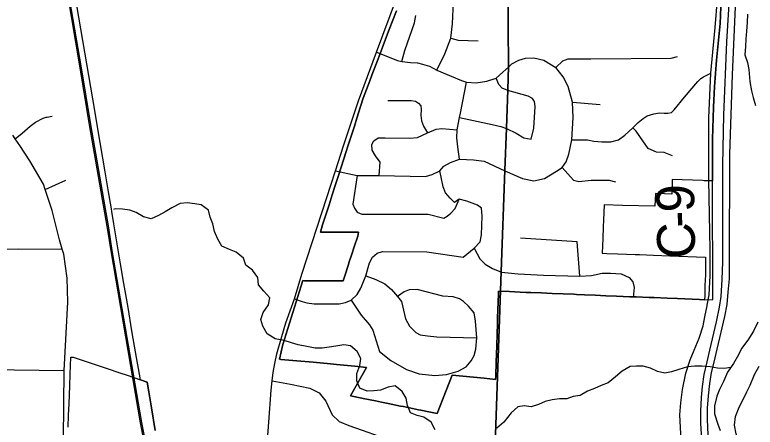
# Model space of a CAD drawing. Extents: x 114843 to 284848, y 317643 to 566895.
# Drawn here: x 190120 to 195982, y 434759 to 438025 of the extents above; entities that cross this region are included whole.
import ezdxf

# ---------------------------------------------------------------- set-up
doc = ezdxf.new("R2010")
doc.units = 0
for name, color, linetype in [('GM_X_City_Street', 7, 'Continuous'), ('GM_X_Corporation', 7, 'Continuous'), ('GM_X_County_Road', 7, 'Continuous'), ('GM_X_County_Road_Text', 7, 'Continuous'), ('GM_X_Major_River', 7, 'Continuous'), ('GM_X_Minor_River', 7, 'Continuous'), ('GM_X_Rail_Line', 7, 'Continuous'), ('GM_X_State_Route', 7, 'Continuous'), ('GM_X_Township', 7, 'Continuous'), ('GM_X_Township_Road', 7, 'Continuous')]:
    doc.layers.add(name, color=color, linetype=linetype)

msp = doc.modelspace()

# ---------------------------------------------------------------- linework, layer by layer
at = {"layer": 'GM_X_City_Street'}
msp.add_line((194535.6, 437333.7), (194753.4, 437314.2), dxfattribs=at)
for points in [[(193461.8, 437587.7), (193524.4, 437717.1), (193573.3, 437839.9), (193586.2, 437954.2), (193592.1, 438128.6), (193598.8, 438342.4), (193599.2, 438441), (193615.1, 438490.6), (193655.1, 438522.8), (193705, 438534.6), (193770.1, 438532.7), (193819.2, 438544.6), (193856.2, 438578.9), (193871.8, 438626.9), (193878.9, 438922.8), (193879.9, 438983.4), (193874.7, 439018.7), (193856.8, 439049.5), (193806.4, 439078.9), (193792.7, 439081.5), (193667, 439097.1)], [(193183.3, 437654.6), (193207.2, 437742.6), (193285.3, 437962.8), (193294.1, 438021.1)], [(193573.3, 437839.9), (193629.5, 437824.3), (193787.9, 437818.3)], [(192983.1, 437728.3), (193149.6, 437662.5), (193183.3, 437654.6), (193253.9, 437647), (193307, 437644.3), (193346.9, 437635.4), (193404.2, 437618.4), (193461.8, 437587.7), (193655.3, 437505.9), (193695.4, 437491.2), (193773.4, 437486), (193856, 437499.1), (193929.8, 437522.7), (193984.5, 437570.3), (194030.1, 437612.9), (194056.2, 437637.2), (194111.7, 437666.4), (194162.7, 437681.2), (194228.1, 437684.6), (194308.1, 437665), (194403.8, 437607.9)], [(194403.8, 437607.9), (194458.2, 437662.2), (194502.4, 437677.9), (194681.4, 437677.3), (195317.3, 437681.6), (195366.2, 437695.1)], [(194453.5, 436815.1), (194473.2, 436841.2), (194485.2, 436861.2), (194507.2, 436921.3), (194530.1, 437035.3), (194540.4, 437212.5), (194535.6, 437333.7), (194500.1, 437458.5), (194461.1, 437533.3), (194403.8, 437607.9)], [(194530.1, 437035.3), (194653.3, 437036.2), (194704.3, 437023.8), (194768.8, 437020), (194838.3, 437020.6), (194899.8, 437035.1), (194951, 437072.3), (195012.6, 437131.3), (195055.4, 437172.8), (195094.8, 437205), (195127.8, 437224.4), (195180, 437241.4), (195224.7, 437249.4), (195261.7, 437247.1), (195291.1, 437246), (195319.1, 437252.6), (195340.7, 437271.9), (195423, 437372.1), (195526.8, 437496.7), (195550.8, 437519.8), (195572.4, 437534), (195630.6, 437561.9)], [(194208.7, 437040.7), (194230.2, 437126.5), (194240.5, 437299.8), (194233.4, 437338.2), (194218.8, 437362.2), (194185, 437381.2), (194023.5, 437427.2), (193979.6, 437445.1), (193951.5, 437472.9), (193929.8, 437522.7)], [(193642, 436882.6), (193627.9, 436980.7), (193619.6, 437051.8), (193621.1, 437113.4), (193641, 437212.4), (193648.5, 437245.2), (193695.4, 437491.2)], [(193072.2, 437346.4), (193257.1, 437346.7), (193291.8, 437341.8), (193316.5, 437326.7), (193334, 437305.4), (193338.3, 437276.8), (193333.5, 437226.7), (193341, 437186.9), (193354.6, 437144.2), (193388.4, 437090.6)], [(193641, 437212.4), (193899.9, 437157.8), (193967.3, 437141), (194012.8, 437125.8), (194089, 437087.9), (194150.8, 437049.9), (194208.7, 437040.7)], [(193004, 436752.9), (193012.9, 436858.9), (192975.9, 436908.6), (192948.7, 436952.7), (192946.4, 436996.9), (192963.5, 437027.9), (192998, 437051.2), (193051.9, 437049.7), (193248.2, 437047.3), (193307.8, 437053.5), (193388.4, 437090.6), (193455.6, 437119.9), (193499.8, 437124.1), (193621.1, 437113.4)], [(195327.1, 436907.5), (195260.1, 436933.7), (195200.7, 436936.9), (195133.3, 436966.1), (195092.9, 437027.4), (195040.3, 437104.2), (195012.6, 437131.3)], [(192659.5, 436789.8), (192830.8, 436753.6), (193004, 436752.9), (193371.7, 436746), (193425.4, 436759.8), (193484.9, 436789.1), (193517.4, 436825.9), (193569.1, 436855.2), (193642, 436882.6), (193696, 436879.2), (193751.8, 436877.6), (193836.5, 436866.7), (194000.8, 436790.9), (194139.7, 436728.4), (194228.4, 436709.8), (194314.8, 436729.7), (194408.7, 436788.1), (194453.5, 436815.1)], [(194453.5, 436815.1), (194544, 436715.9), (194584.5, 436704.7), (194682.5, 436716.9), (194824.9, 436716), (194876.9, 436702.9)], [(192830.8, 436753.6), (192795.6, 436526.2), (192808.7, 436493.7), (192831.4, 436462.2), (192868.3, 436447.1), (193393.3, 436446.8), (193516.3, 436415.7), (193542.4, 436429.7), (193572.4, 436453.8), (193606.5, 436491.9), (193638.6, 436565.2)], [(193756.2, 436177.4), (193805.3, 436227.3), (193815.5, 436282.1), (193819.7, 436430.5), (193814, 436494), (193783.8, 436518.5), (193698.8, 436549.7), (193638.6, 436565.2), (193600.4, 436540), (193566.4, 436574), (193530.4, 436616), (193510.4, 436664.1), (193484.9, 436789.1)], [(194593.2, 435955.7), (194571.2, 436228.1), (194122.8, 436255.8)], [(192333.8, 435776.3), (192396.3, 435753.7), (192431.1, 435744.8), (192490.9, 435736.5), (192687.5, 435735.9), (192737.5, 435745.5), (192782.3, 435764.2), (192831, 435809.5), (192860.3, 435859.7), (192898.4, 435958.1), (192928.3, 436061.5), (192951.4, 436105.5), (192990, 436136.4), (193030.8, 436150), (193381.1, 436147.4), (193668.5, 436105.3), (193756.2, 436177.4)], [(193756.2, 436177.4), (193802.7, 436093), (193843.7, 436050.9), (193902.2, 436016), (193972.3, 435988.3), (194105.6, 435973.3), (194305.3, 435962.4), (194593.2, 435955.7), (194685.1, 435959.9), (194769.7, 435979.9), (194836.8, 435980.4), (194919.9, 435973.9), (194985.4, 435944.4), (195013.9, 435909.2), (195023.1, 435865.1), (195016.6, 435787.4)], [(192898.4, 435958.1), (192978.2, 435929), (193050, 435893.8), (193103.4, 435850.2), (193150.8, 435795.4), (193180.7, 435753.8), (193214.1, 435618.1), (193246.1, 435560), (193294.1, 435510), (193330.2, 435492), (193386.2, 435482), (193462.3, 435476), (193778.5, 435466.2)], [(193778.5, 435466.2), (193768.5, 435598.5), (193756.5, 435664.6), (193712.5, 435716.6), (193672.5, 435754.7), (193640.5, 435776.7), (193590.4, 435790.7), (193508.3, 435796.6), (193304.6, 435850.7), (193242.3, 435848.2), (193203.7, 435830.6), (193150.8, 435795.4)], [(192782.3, 435764.2), (192862.8, 435647.3), (192927.7, 435570.2), (192955.6, 435528.5), (193007.9, 435357.5), (193096, 435287.4), (193222.1, 435215.4), (193322.2, 435181.4), (193444.3, 435169.5), (193538.3, 435177.6), (193630.4, 435201.7), (193692.5, 435237.8), (193732.5, 435285.9), (193756.5, 435326), (193770.5, 435378.1), (193778.5, 435466.2)], [(192156.7, 435126.4), (192303.5, 435099.7), (192456.3, 435068.7), (192529.9, 435030.7), (192581.3, 434965.7), (192632.9, 434857.9), (192687.9, 434805), (192763.4, 434773.5), (192870.8, 434736.4), (193140.2, 434641.5)]]:
    msp.add_lwpolyline(points, dxfattribs=at)
at = {"layer": 'GM_X_Corporation'}
for points in [[(191232.2, 434733.9), (191202.2, 434912.7), (191180.7, 435040.5), (191167.9, 435116.9), (191114, 435134.3), (191098.4, 435225.1), (191083.5, 435311.3), (191068, 435401.2), (191047.1, 435522.7), (191016.2, 435706), (190998.5, 435810.4), (190983.7, 435898.2), (190957.5, 436053.6), (190944.3, 436132.1), (190930.7, 436212.5), (190917.6, 436290.1), (190904.3, 436369.2), (190887.7, 436467.6), (190885.6, 436487.6), (190858.9, 436638.2), (190842.6, 436734.4), (190834.5, 436782.9), (190795, 437015), (190736.4, 437359.9), (190562.6, 438379.9)], [(195710.7, 438088.4), (195704.9, 437956), (195676.5, 437667.4), (195661, 437456.9), (195652, 437294), (195643.7, 437039.4), (195644.2, 436719.8), (195644.1, 436709.4), (195578.3, 436711.2), (195564.2, 436711.8), (195325.8, 436721.8), (195324.5, 436681.3), (195322.1, 436605.8), (195263.9, 436607.7), (195191.6, 436610.1), (195186.7, 436510.8), (194932.7, 436516), (194786.4, 436519.1), (194781.1, 436398.3), (194778.8, 436345.4), (194774.8, 436254.3), (194769.7, 436137), (194807.7, 436135.6), (194893.2, 436132.4), (195031.5, 436127.2), (195066, 436125.9), (195177.1, 436121.8), (195307.4, 436116.9), (195588.5, 436106.4), (195587.3, 435964.9), (195586.2, 435922.7), (195584.6, 435880.5), (195584, 435838.3), (195584.4, 435814.9), (195582.2, 435791.5), (195578.7, 435768.3), (195540.2, 435769.9), (195367.2, 435777.4), (195284.1, 435780.9), (195183, 435785.2), (195163, 435786.1), (195141.7, 435787), (195038.9, 435791.4), (194988.4, 435793), (194884.9, 435797.4), (194799.9, 435800.9), (194715.6, 435804.4), (194629.6, 435808), (194567.8, 435810.6), (194545.8, 435811.5), (194460.7, 435815.1), (194375.7, 435818.7), (194290, 435822.3), (194206.2, 435825.8), (194168.7, 435827.3), (194120.7, 435829.3), (194035.6, 435832.9), (193949.7, 435836.5), (193948.9, 435815.5), (193942.6, 435621.4), (193941.4, 435584.9), (193941, 435572.4), (193938.6, 435500.6), (193935.3, 435400.5), (193931.2, 435275.6), (193927.4, 435162.4), (193926.6, 435137.3), (193836.1, 435146.2), (193751.2, 435154.4), (193666.7, 435162.7), (193582.4, 435170.9), (193463.3, 434867.9), (193399.2, 434880.9), (193335.4, 434893.9), (193316.2, 434897.8), (193198.3, 434921.9), (193174, 434926.8), (193075.6, 434946.8), (193022.3, 434957.7), (192976.8, 434967), (192877.6, 434987.2), (192868.5, 434989), (192777.5, 435007.6), (192905.7, 435233.2), (192811.6, 435242.4), (192667.5, 435256.4), (192618.4, 435261.2), (192482.6, 435273.2), (192352.5, 435284.8), (192225.4, 435296.1), (192216.1, 435297), (192242.7, 435413.1), (192401.6, 435920.1), (192412.7, 435919.3), (192520.6, 435919), (192634.7, 435918.7), (192692.5, 435918.5), (192719.5, 435918.4), (192729.5, 435949.3), (192732.4, 435958.1), (192758.9, 436039.7), (192768.1, 436067.8), (192787.8, 436128.5), (192806.8, 436187.1), (192834.8, 436273.1), (192841.3, 436304.4), (192730.7, 436304.6), (192538.9, 436304.9), (192556.8, 436360.8), (192608.2, 436521.4), (192632.9, 436598.6), (192657.1, 436674.1), (192680, 436745.7), (192707.7, 436827.5), (192742, 436935.6), (192760.2, 436992.7), (192808.1, 437143.1), (192828, 437205.5), (192858.2, 437300.5), (192878.3, 437363.9), (192930.6, 437502.5), (192947.1, 437546.1), (192996.8, 437677.8), (193029, 437762), (193056, 437833.2), (193084.7, 437908.4), (193112.9, 437982.6), (193141.5, 438057.5)], [(193141.5, 438057.5), (193112.9, 437982.6), (193084.7, 437908.4), (193056, 437833.2), (193029, 437762), (192996.8, 437677.8), (192947.1, 437546.1), (192930.6, 437502.5), (192878.3, 437363.9), (192858.2, 437300.5), (192828, 437205.5), (192808.1, 437143.1), (192760.2, 436992.7), (192742, 436935.6), (192707.7, 436827.5), (192680, 436745.7), (192657.1, 436674.1), (192632.9, 436598.6), (192608.2, 436521.4), (192556.8, 436360.8), (192538.9, 436304.9), (192730.7, 436304.6), (192841.3, 436304.4), (192834.8, 436273.1), (192806.8, 436187.1), (192787.8, 436128.5), (192768.1, 436067.8), (192758.9, 436039.7), (192732.4, 435958.1), (192729.5, 435949.3), (192719.5, 435918.4), (192692.5, 435918.5), (192634.7, 435918.7), (192520.6, 435919), (192412.7, 435919.3), (192401.6, 435920.1), (192242.7, 435413.1), (192216.1, 435297), (192225.4, 435296.1), (192352.5, 435284.8), (192482.6, 435273.2), (192618.4, 435261.2), (192667.5, 435256.4), (192811.6, 435242.4), (192905.7, 435233.2), (192777.5, 435007.6), (192868.5, 434989), (192877.6, 434987.2), (192976.8, 434967), (193022.3, 434957.7), (193075.6, 434946.8), (193174, 434926.8), (193198.3, 434921.9), (193316.2, 434897.8), (193335.4, 434893.9), (193399.2, 434880.9), (193463.3, 434867.9), (193582.4, 435170.9), (193666.7, 435162.7), (193751.2, 435154.4), (193836.1, 435146.2), (193926.6, 435137.3), (193927.4, 435162.4), (193931.2, 435275.6), (193935.3, 435400.5), (193938.6, 435500.6), (193941, 435572.4), (193941.4, 435584.9), (193942.6, 435621.4), (193948.9, 435815.5), (193949.7, 435836.5), (194035.6, 435832.9), (194120.7, 435829.3), (194168.7, 435827.3), (194206.2, 435825.8), (194290, 435822.3), (194375.7, 435818.7), (194460.7, 435815.1), (194545.8, 435811.5), (194567.8, 435810.6), (194629.6, 435808), (194715.6, 435804.4), (194799.9, 435800.9), (194884.9, 435797.4), (194988.4, 435793), (195038.9, 435791.4), (195141.7, 435787), (195163, 435786.1), (195183, 435785.2), (195284.1, 435780.9), (195367.2, 435777.4), (195540.2, 435769.9), (195578.7, 435768.3), (195645.5, 435769.5), (195644, 436705.9), (195644.2, 436718.5), (195643.7, 437038.1), (195652, 437292.6), (195661, 437455.6), (195676.5, 437666.1), (195704.9, 437954.7), (195710.7, 438087.1)], [(190542.9, 434758.8), (190545.9, 434854.2), (190549.2, 434944.4), (190551.7, 435014.7), (190554.3, 435087.1), (190557.5, 435177.1), (190562.2, 435314.1), (190580.9, 435314.1), (190653, 435290.1), (190755.4, 435255.9), (190842.6, 435226.8), (190950.4, 435190.8), (191009.1, 435170.4), (191114, 435134.3), (191167.9, 435116.9), (191180.7, 435040.5), (191202.2, 434912.7), (191232.2, 434733.9)]]:
    msp.add_lwpolyline(points, dxfattribs=at)
at = {"layer": 'GM_X_County_Road'}
for points in [[(195615.5, 436722.1), (195614.4, 437210), (195630.6, 437561.9), (195664.1, 437924.1), (195682.9, 438155.3), (195687, 438293.3), (195684.7, 438436.2), (195670.9, 438576.6), (195645.2, 438773), (195624.1, 438872.4), (195597.9, 438959.1), (195544.2, 439122.1), (195440.7, 439416.8), (195419, 439505.5), (195404.6, 439599.7), (195397.7, 439700.2), (195409.6, 439837.7)], [(192113.5, 434547.5), (192119, 434622.1), (192131.5, 434799.9), (192149.6, 435053.3), (192156.7, 435126.4), (192165.4, 435191.3), (192178.7, 435263.4), (192195, 435340.2), (192232.8, 435476.8), (192266.7, 435586.8), (192333.8, 435776.3), (192391.6, 435970.8), (192552.5, 436465.3), (192659.5, 436789.8), (192723.4, 436988.4), (192841.4, 437344.7), (192983.1, 437728.3), (193141.9, 438156.8), (193206.7, 438351.9)], [(195601.1, 435719.4), (195602.2, 435724.5), (195616.4, 435808.7), (195624.7, 435957.6), (195625.7, 436168.3), (195615.5, 436716.8), (195615.5, 436722.1)], [(195325.5, 433708.6), (195391.4, 433793), (195440.3, 433860.8), (195477.1, 433941.8), (195497.1, 434005.8), (195502.9, 434043.2), (195507.4, 434087.9), (195504.4, 434166.2), (195457, 434387.6), (195422.2, 434542.8), (195399.5, 434635.5), (195392.2, 434705.6), (195384.3, 434858.1), (195393.1, 434952.6), (195405.9, 435058), (195433.3, 435186.4), (195467.6, 435292), (195499.5, 435370.5), (195539.3, 435465.3), (195569.6, 435562.7), (195583.9, 435633), (195601.1, 435719.4)]]:
    msp.add_lwpolyline(points, dxfattribs=at)
at = {"layer": 'GM_X_Major_River'}
for points in [[(195920.8, 438029.8), (195918, 437965.7), (195913.1, 437895.6), (195908.2, 437831.6), (195905.5, 437775.5), (195900.7, 437709.4), (195921.9, 437649), (195931.2, 437592.8), (195940, 437498.5), (195953.1, 437424.2), (195966.4, 437369.9), (195983.6, 437307.6)], [(196001.7, 435592), (195968.8, 435520.2), (195923.8, 435448.6), (195873, 435383.1), (195850.3, 435331.3), (195809.4, 435263.6), (195762.5, 435194.1), (195731.5, 435122.3), (195700.7, 435056.5), (195678, 435004.7), (195661, 434928.8), (195660.2, 434864.7), (195685.2, 434784.2), (195704.5, 434731.9)], [(195984.2, 434377.7), (195955.1, 434446.2), (195927.8, 434510.7), (195888.7, 434579.3), (195855.5, 434643.8), (195830.3, 434706.3), (195817.1, 434774.6), (195826, 434844.6), (195855, 434918.4), (195891.9, 434988.1), (195914.6, 435039.9), (195941.3, 435091.7), (195976.4, 435175.4), (196013.3, 435243.1)]]:
    msp.add_lwpolyline(points, dxfattribs=at)
at = {"layer": 'GM_X_Minor_River'}
for points in [[(193448.2, 434737.4), (193416.5, 434799.8), (193358.7, 434838.4), (193306.8, 434850.8), (193252.9, 434873.3), (193229.2, 434931.7), (193217.6, 434987.9), (193187.9, 435042.3), (193130.1, 435086.9), (193076, 435075.3), (193015.9, 435053.6), (192963.8, 435046), (192909.7, 435044.4), (192851.8, 435069), (192828.2, 435127.3), (192826.6, 435185.5), (192852.9, 435247.5), (192859.3, 435303.6), (192829.6, 435360), (192777.9, 435402.5), (192723.9, 435410.9), (192661.8, 435401.4), (192607.7, 435391.8), (192553.6, 435384.2), (192497.6, 435384.6), (192431.6, 435397.1), (192363.7, 435411.7), (192309.7, 435428.1), (192251.8, 435444.6), (192181.9, 435459.2), (192118.1, 435499.8), (192084.4, 435560.3), (192068.7, 435612.5), (192087.1, 435666.6), (192127.5, 435728.4), (192137.8, 435782.5), (192092.1, 435837), (192048.4, 435887.5), (192042.8, 435943.7), (192003.1, 436002.2), (191949.3, 436042.7), (191931.7, 436099), (191871.9, 436145.6), (191820, 436166.1), (191760.1, 436192.6), (191728.5, 436249), (191700.8, 436309.4), (191687.2, 436369.7), (191665.5, 436422), (191653.8, 436478.3), (191596.1, 436520.8), (191544.1, 436527.3), (191484.1, 436535.7), (191430, 436530.1), (191361.8, 436496.6), (191309.5, 436464.9), (191257.3, 436435.2), (191199.1, 436409.6)], [(191199.1, 436409.6), (191139.2, 436426.1), (191081.4, 436458.6), (191029.4, 436477.1), (190971.5, 436485.6), (190913.5, 436488), (190901.4, 436482.1)], [(195788.2, 435232.2), (195736.6, 435223.5), (195682.6, 435227.9), (195624.7, 435238.4), (195558.6, 435242.9), (195504.6, 435243.3), (195446.5, 435237.7), (195378.4, 435216.2), (195318.2, 435198.6), (195266.1, 435187), (195208.2, 435201.4), (195154.3, 435225.9), (195096.3, 435242.4), (195042.3, 435242.8), (194992.3, 435239.2), (194930, 435203.5), (194875.7, 435157.8), (194817.3, 435110.1), (194761.2, 435090.5), (194711, 435066.8), (194654.8, 435045.2), (194596.6, 435009.5), (194540.5, 435001.9), (194490.4, 434984.2), (194432.3, 434982.7), (194374.2, 434977.1), (194318.1, 434961.5), (194265.9, 434937.8), (194207.8, 434920.2), (194153.8, 434928.6), (194101.7, 434921), (194049.4, 434873.3), (193992.9, 434799.5), (193936.6, 434751.8)]]:
    msp.add_lwpolyline(points, dxfattribs=at)
at = {"layer": 'GM_X_Rail_Line'}
for points in [[(192656.6, 425634.3), (192601.8, 425962.5), (192571.4, 426144.1), (192380.2, 427272.7), (192268.7, 427932.4), (192241, 428095.8), (192182.9, 428437.6), (192135.6, 428714), (192112.7, 428837.5), (192075.5, 429068.2), (191479.1, 432593.1), (191408.3, 433011.3), (191375.8, 433245.9), (191326.4, 433556.5), (191185.3, 434379.1), (191166, 434536.7), (191116.3, 434794.8), (190882, 436156.3), (190853.5, 436336.5), (190711.9, 437153.8), (190637.4, 437604.7), (190533.4, 438218.5)], [(191372.9, 433328.2), (191336.3, 433558.1), (191195.3, 434380.6), (191175.9, 434538.2), (191126.2, 434796.6), (190891.9, 436158), (190863.5, 436338.1), (190721.8, 437155.5), (190647.3, 437606.3), (190543.3, 438220.1)]]:
    msp.add_lwpolyline(points, dxfattribs=at)
at = {"layer": 'GM_X_State_Route'}
for points in [[(195558.6, 434663), (195551.8, 434791.5), (195552.3, 434885.3), (195557.3, 434995.4), (195566, 435081.1), (195579.2, 435177.3), (195600.5, 435275.9), (195622.9, 435369.9), (195676.9, 435592.7), (195698.1, 435708.6), (195712.5, 435795.6), (195720.8, 435928.8), (195725.6, 436070.2), (195727, 436836.8), (195733.4, 437229.5), (195758.2, 437811), (195802.5, 438546.7)], [(195610.4, 434697.5), (195603.7, 434821.4), (195604.3, 434909.4), (195612.8, 435007.9), (195622.5, 435104.1), (195637, 435191.1), (195656.1, 435273.4), (195680.8, 435376.7), (195741.5, 435635.4), (195759.3, 435730.5), (195769, 435829), (195778.7, 435933.3), (195778.9, 436058.4), (195782, 436922.4), (195801.2, 437550.1), (195828.1, 438151.5)]]:
    msp.add_lwpolyline(points, dxfattribs=at)
at = {"layer": 'GM_X_Township'}
for points in [[(193598.4, 425682.6), (193668.2, 427502.7), (193677.3, 427739), (193679.1, 427787.9), (193694.3, 428216.4), (193728.3, 429170.6), (193741.9, 429552.5), (193755.5, 429936.5), (193781.3, 430659.1), (193877.3, 433356.7), (193908, 434218.2), (193914.4, 434398.6), (193971.1, 435991.1), (193999.7, 436793.8), (194011.6, 437128.7), (194022.3, 437430.1), (194028.9, 437615.8), (194024.7, 438253)], [(194024.7, 438253), (194028.9, 437615.8), (194022.3, 437430.1), (194011.6, 437128.7), (193999.7, 436793.8), (193971.1, 435991.1), (193914.4, 434398.6), (193908, 434218.2), (193877.3, 433356.7), (193781.3, 430659.1), (193755.5, 429936.5), (193741.9, 429552.5), (193728.3, 429170.6), (193694.3, 428216.4), (193679.1, 427787.9), (193677.3, 427739), (193668.2, 427502.7), (193598.4, 425682.6)]]:
    msp.add_lwpolyline(points, dxfattribs=at)
at = {"layer": 'GM_X_Township_Road'}
msp.add_line((190359.1, 436641.6), (190523.9, 436715.1), dxfattribs=at)
for points in [[(190123.8, 437043.4), (190179.2, 437087.1), (190241.1, 437143.3), (190283.1, 437175.5), (190343.1, 437207.7), (190367.1, 437215.7), (190377.1, 437215.8), (190415.1, 437223.8)], [(190037.1, 434144.4), (190202.9, 434139.5), (190250.7, 434139.8), (190305.3, 434148.9), (190349.4, 434167.5), (190408.2, 434207), (190441.4, 434260.1), (190465.3, 434290.4), (190496, 434338.3), (190503.2, 434391.5), (190510, 435208.4), (190539.2, 435749.3), (190535, 435939.7), (190506.7, 436129.9), (190495.1, 436168.5), (190472.5, 436244.1), (190416.2, 436474.4), (190359.1, 436641.6), (190345.8, 436684.7), (190239.5, 436868.8), (190159.3, 436990.9), (190123.8, 437043.4), (190105.1, 437070.9)], [(189609.1, 436951.8), (189321.3, 436706.7), (189308.8, 436696.2), (189000.5, 436438.1), (188817.7, 436285), (188759.7, 436218.7), (188739.9, 436150.6), (188741.7, 436100.6), (188754.4, 435761.8), (188776.5, 435675.7), (188822.7, 435565.6), (188915, 435437.5), (188985.1, 435355.5), (189029.2, 435319.5), (189065.2, 435301.6), (189171.3, 435253.7), (189353.5, 435224), (189373.3, 435223.7), (189779.5, 435217.1), (189909.7, 435215), (190115.8, 435212.8), (190510, 435208.4)], [(189181.6, 435757.6), (189633.5, 436061.5), (189684.3, 436104.3), (189736.3, 436140.5), (189786.3, 436156.6), (189870.3, 436164.8), (189980.4, 436169), (190052.5, 436170), (190148.5, 436171.3), (190495.1, 436168.5)]]:
    msp.add_lwpolyline(points, dxfattribs=at)

# ---------------------------------------------------------------- texts
at = {"layer": 'GM_X_County_Road_Text'}
for s, rotation, p in [('9', 91.06635, (195501.4, 436463.3)), ('-', 91.0527, (195503.7, 436341.2)), ('C', 90.67565, (195506.6, 436094.5))]:
    msp.add_text(s, height=300, rotation=rotation, dxfattribs=at).set_placement(p)

doc.saveas('drawing.dxf')
